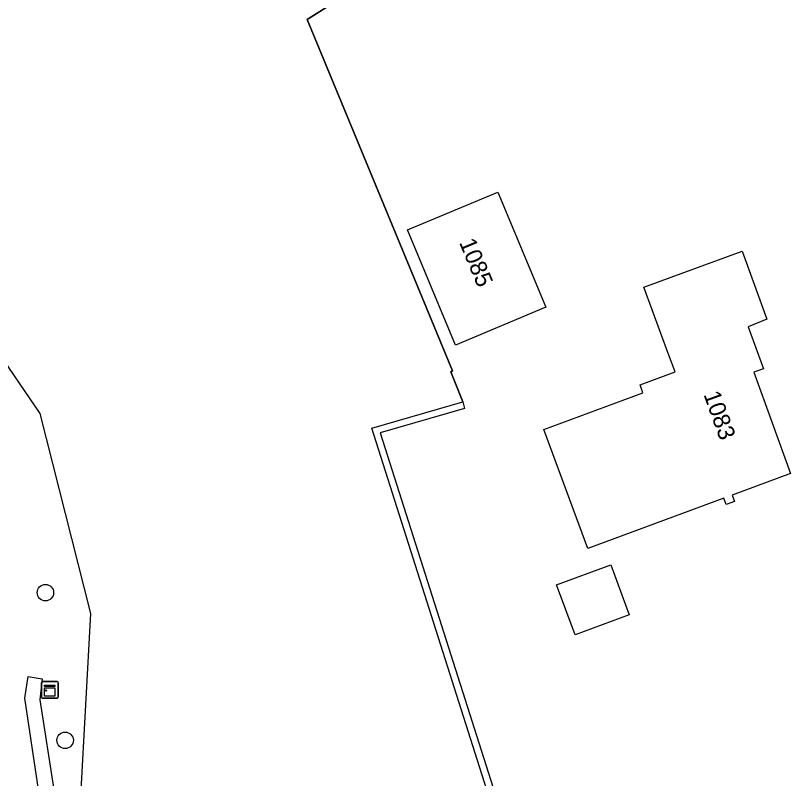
# Model space of a CAD drawing. Extents: x 157321 to 158827, y 386650 to 388532.
# Drawn here: x 158319.04 to 158365.08, y 387870.59 to 387915.93 of the extents above; entities that cross this region are included whole.
import ezdxf

# ---------------------------------------------------------------- set-up
doc = ezdxf.new("R2010")
doc.units = 0
for name, color, linetype in [('IMGEO_Boom', 7, 'Continuous'), ('IMGEO_Grasland_overig', 7, 'Continuous'), ('IMGEO_Haag', 7, 'Continuous'), ('IMGEO_Hek', 7, 'Continuous'), ('IMGEO_Kast', 7, 'Continuous'), ('IMGEO_Loofbos', 7, 'Continuous'), ('IMGEO_Pand', 7, 'Continuous'), ('IMGEO_Pand_nummerreeks', 7, 'Continuous'), ('IMGEO_Voetpad_open', 7, 'Continuous')]:
    doc.layers.add(name, color=color, linetype=linetype)

msp = doc.modelspace()

# ---------------------------------------------------------------- linework, layer by layer
at = {"layer": 'IMGEO_Boom'}
for centre in [(158320.819, 387881.633), (158321.989, 387872.86)]:
    msp.add_circle(centre, 0.489, dxfattribs=at)
at = {"layer": 'IMGEO_Grasland_overig'}
msp.add_lwpolyline([(158358.001, 387929.393), (158336.363, 387915.687), (158344.992, 387894.821), (158344.892, 387894.747), (158345.606, 387892.963)], dxfattribs=at)
at = {"layer": 'IMGEO_Haag'}
for points in [[(158352.203, 387853.662), (158340.199, 387891.402), (158345.606, 387892.963)], [(158345.606, 387892.963), (158345.717, 387892.579), (158340.705, 387891.132), (158352.584, 387853.783), (158352.203, 387853.662)]]:
    msp.add_lwpolyline(points, dxfattribs=at)
at = {"layer": 'IMGEO_Hek'}
msp.add_lwpolyline([(158345.606, 387892.963), (158344.892, 387894.747), (158344.992, 387894.821), (158336.363, 387915.687), (158358.001, 387929.393)], dxfattribs=at)
at = {"layer": 'IMGEO_Kast'}
for p, q in [((158320.578, 387875.429), (158320.578, 387876.27)), ((158320.578, 387876.27), (158320.578, 387875.429)), ((158320.653, 387876.354), (158321.494, 387876.354)), ((158321.494, 387876.354), (158320.653, 387876.354)), ((158321.578, 387876.279), (158321.578, 387875.438)), ((158321.578, 387875.438), (158321.578, 387876.279)), ((158321.503, 387875.354), (158320.662, 387875.354)), ((158320.662, 387875.354), (158321.503, 387875.354))]:
    msp.add_line(p, q, dxfattribs=at)
for points in [[(158320.773, 387876.144), (158321.373, 387876.144), (158321.373, 387876.059), (158320.773, 387876.059), (158320.773, 387876.144)], [(158320.773, 387875.969), (158321.373, 387875.969), (158321.373, 387875.48), (158320.773, 387875.48), (158320.773, 387875.969)]]:
    msp.add_lwpolyline(points, dxfattribs=at)
msp.add_circle((158320.857, 387875.818), 0.0377, dxfattribs=at)
for centre, start, end in [((158320.656, 387876.276), 92.4484, 184.2845), ((158320.656, 387876.276), 92.4484, 184.2845), ((158321.5, 387876.276), 2.4484, 94.2845), ((158321.5, 387876.276), 2.4484, 94.2845), ((158320.656, 387875.432), 182.4484, 274.2845), ((158320.656, 387875.432), 182.4484, 274.2845), ((158321.5, 387875.432), 272.4484, 4.2845), ((158321.5, 387875.432), 272.4484, 4.2845)]:
    msp.add_arc(centre, 0.0779, start, end, dxfattribs=at)
at = {"layer": 'IMGEO_Loofbos'}
msp.add_lwpolyline([(158341.555, 387956.872), (158316.294, 387940.473), (158313.902, 387938.445), (158306.825, 387922.261), (158305.405, 387917.397), (158306.696, 387912.488), (158320.487, 387892.274), (158323.504, 387880.384), (158322.895, 387869.529)], dxfattribs=at)
at = {"layer": 'IMGEO_Pand'}
for points in [[(158350.541, 387898.587), (158345.17, 387896.343), (158342.322, 387903.187), (158347.691, 387905.429), (158350.541, 387898.587)], [(158353.03, 387884.262), (158350.422, 387891.335), (158356.314, 387893.51), (158356.141, 387893.983), (158358.219, 387894.749), (158357.852, 387895.752), (158356.374, 387899.79), (158362.197, 387901.921), (158363.674, 387897.882), (158362.562, 387897.429), (158363.469, 387894.942), (158362.908, 387894.728), (158365.078, 387888.704), (158361.613, 387887.427), (158361.752, 387887.049), (158361.262, 387886.868), (158361.123, 387887.246), (158353.03, 387884.262)], [(158355.495, 387880.31), (158352.282, 387879.125), (158351.184, 387882.101), (158354.398, 387883.286), (158355.495, 387880.31)]]:
    msp.add_lwpolyline(points, dxfattribs=at)
at = {"layer": 'IMGEO_Voetpad_open'}
msp.add_lwpolyline([(158320.409, 387869.932), (158319.599, 387875.357), (158319.8, 387876.644), (158320.635, 387876.512), (158320.486, 387875.272), (158321.338, 387869.795)], dxfattribs=at)

# ---------------------------------------------------------------- texts
at = {"layer": 'IMGEO_Pand_nummerreeks'}
for s, rotation, p in [('1085', 292.6139, (158345.381, 387902.445)), ('1083', 289.8103, (158359.899, 387893.416))]:
    msp.add_text(s, height=1, rotation=rotation, dxfattribs=at).set_placement(p)

doc.saveas('drawing.dxf')
